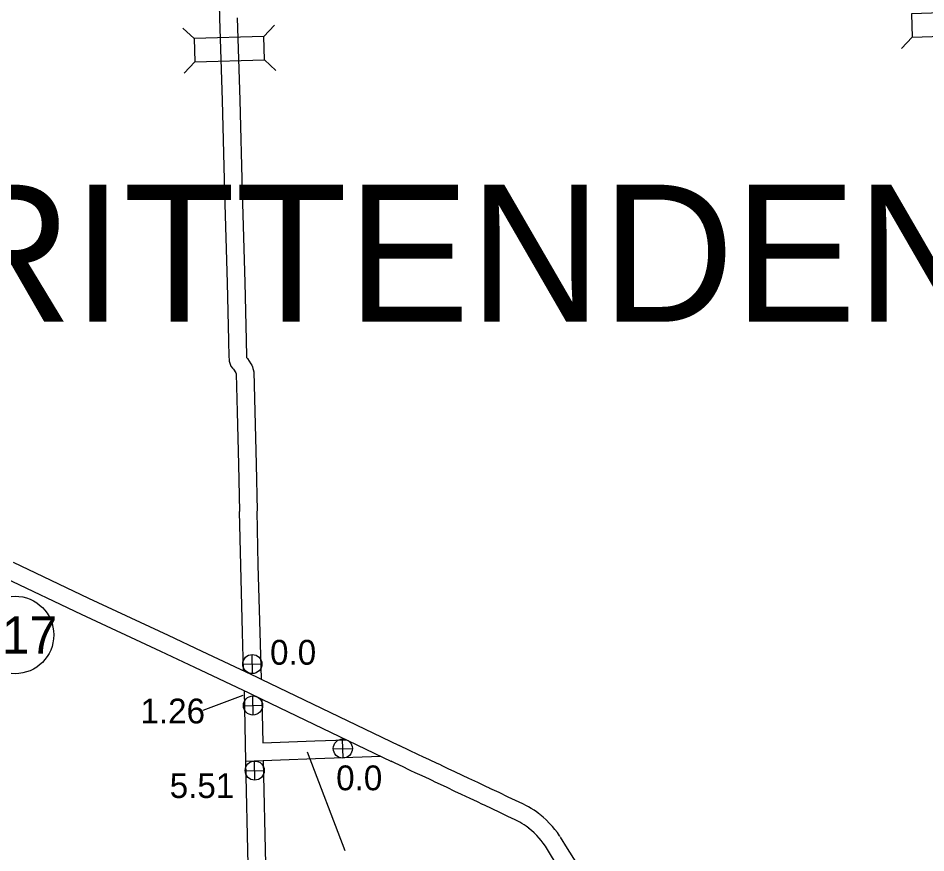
# Model space of a CAD drawing. Extents: x -939622 to -934222, y 1383701 to 1385301.
# Drawn here: x -935601.74 to -935555.37, y 1384438.5 to 1384481.13 of the extents above; entities that cross this region are included whole.
import ezdxf

# ---------------------------------------------------------------- set-up
doc = ezdxf.new("R2010")
doc.units = 0
for name, color, linetype in [('10', 7, 'Continuous'), ('15', 7, 'Continuous'), ('20', 7, 'Continuous'), ('22', 7, 'Continuous'), ('25', 7, 'Continuous'), ('26', 7, 'Continuous'), ('27', 7, 'Continuous'), ('Default', 7, 'Continuous')]:
    doc.layers.add(name, color=color, linetype=linetype)

msp = doc.modelspace()

# ---------------------------------------------------------------- linework, layer by layer
at = {"layer": '10'}
for points in [[(-935591.522, 1384483.911), (-935591.445, 1384481.126), (-935591.319, 1384476.923), (-935591.195, 1384472.216), (-935591.059, 1384467.612), (-935590.984, 1384464.666), (-935590.973, 1384463.822), (-935590.965, 1384463.71), (-935590.956, 1384463.612), (-935590.928, 1384463.517), (-935590.878, 1384463.363), (-935590.789, 1384463.258), (-935590.742, 1384463.2), (-935590.614, 1384463.019), (-935590.612, 1384463.016), (-935590.599, 1384462.974), (-935590.599, 1384462.972), (-935590.552, 1384461.02), (-935590.483, 1384458.338), (-935590.425, 1384455.941)], [(-935590.545, 1384481.152), (-935590.419, 1384476.948), (-935590.295, 1384472.241), (-935590.16, 1384467.637), (-935590.084, 1384464.684), (-935590.074, 1384463.86), (-935590.069, 1384463.8), (-935590.025, 1384463.745), (-935589.842, 1384463.486), (-935589.804, 1384463.412), (-935589.76, 1384463.326), (-935589.741, 1384463.243), (-935589.723, 1384463.187), (-935589.701, 1384463.063), (-935589.652, 1384461.042), (-935589.583, 1384458.361), (-935589.525, 1384455.963)], [(-935590.224, 1384447.816), (-935590.279, 1384449.756), (-935590.369, 1384453.172), (-935590.425, 1384455.943)], [(-935589.312, 1384447.382), (-935589.379, 1384449.781), (-935589.469, 1384453.193), (-935589.525, 1384455.961)], [(-935590.118, 1384443.172), (-935590, 1384437.898), (-935589.923, 1384434.293), (-935589.855, 1384431.533), (-935589.773, 1384427.68), (-935589.672, 1384422.741), (-935589.579, 1384419.733)], [(-935589.218, 1384443.208), (-935589.101, 1384437.917), (-935589.023, 1384434.314), (-935588.955, 1384431.554), (-935588.873, 1384427.699), (-935588.772, 1384422.764), (-935588.695, 1384420.26)]]:
    msp.add_lwpolyline(points, dxfattribs=at)
at = {"layer": '15'}
for points in [[(-935601.994, 1384453.348), (-935598.141, 1384451.501), (-935594.081, 1384449.612), (-935592.347, 1384448.796), (-935589.563, 1384447.491), (-935589.316, 1384447.373)], [(-935602.379, 1384452.534), (-935598.525, 1384450.687), (-935594.462, 1384448.797), (-935592.73, 1384447.981), (-935589.945, 1384446.676), (-935589.285, 1384446.359)], [(-935589.316, 1384447.373), (-935582.281, 1384443.986)], [(-935590.197, 1384446.789), (-935590.118, 1384443.181), (-935586.546, 1384443.322), (-935583.206, 1384443.432)], [(-935589.288, 1384446.354), (-935589.238, 1384444.116), (-935586.579, 1384444.222), (-935584.957, 1384444.275)], [(-935589.285, 1384446.359), (-935582.671, 1384443.175)], [(-935577.622, 1384441.783), (-935577.888, 1384441.915), (-935578.263, 1384442.092), (-935578.708, 1384442.301), (-935579.044, 1384442.456), (-935579.436, 1384442.646), (-935579.772, 1384442.801), (-935580.04, 1384442.93), (-935580.205, 1384443.009), (-935580.341, 1384443.073), (-935580.726, 1384443.251), (-935581.07, 1384443.408), (-935581.283, 1384443.51), (-935581.419, 1384443.575), (-935581.636, 1384443.681), (-935581.923, 1384443.819), (-935582.104, 1384443.898), (-935582.276, 1384443.984)], [(-935578.021, 1384440.977), (-935578.28, 1384441.105), (-935578.647, 1384441.278), (-935579.088, 1384441.485), (-935579.429, 1384441.642), (-935579.821, 1384441.833), (-935580.156, 1384441.987), (-935580.429, 1384442.118), (-935580.591, 1384442.196), (-935580.722, 1384442.257), (-935581.103, 1384442.433), (-935581.451, 1384442.593), (-935581.671, 1384442.698), (-935581.811, 1384442.765), (-935582.028, 1384442.871), (-935582.298, 1384443.001), (-935582.485, 1384443.083), (-935582.676, 1384443.178)], [(-935575.108, 1384440.475), (-935575.259, 1384440.589), (-935575.385, 1384440.675), (-935575.527, 1384440.767), (-935575.674, 1384440.856), (-935575.77, 1384440.906), (-935575.954, 1384441), (-935576.335, 1384441.176), (-935576.701, 1384441.354), (-935577.166, 1384441.583), (-935577.522, 1384441.742), (-935577.647, 1384441.795)], [(-935575.648, 1384439.756), (-935575.785, 1384439.858), (-935575.885, 1384439.927), (-935576.004, 1384440.005), (-935576.115, 1384440.071), (-935576.181, 1384440.106), (-935576.346, 1384440.189), (-935576.721, 1384440.363), (-935577.096, 1384440.545), (-935577.549, 1384440.768), (-935577.881, 1384440.917), (-935577.997, 1384440.966)], [(-935574.049, 1384439.338), (-935574.077, 1384439.377), (-935574.189, 1384439.533), (-935574.316, 1384439.703), (-935574.446, 1384439.855), (-935574.588, 1384440.009), (-935574.769, 1384440.186), (-935574.923, 1384440.325), (-935575.093, 1384440.464)], [(-935574.778, 1384438.812), (-935574.806, 1384438.851), (-935574.914, 1384438.999), (-935575.019, 1384439.14), (-935575.119, 1384439.257), (-935575.234, 1384439.382), (-935575.385, 1384439.53), (-935575.51, 1384439.642), (-935575.663, 1384439.767)], [(-935569.455, 1384432.797), (-935569.674, 1384432.936), (-935569.822, 1384433.035), (-935569.967, 1384433.148), (-935570.075, 1384433.249), (-935570.241, 1384433.401), (-935570.312, 1384433.467), (-935570.403, 1384433.575), (-935570.552, 1384433.753), (-935570.635, 1384433.868), (-935570.811, 1384434.131), (-935572.922, 1384437.529), (-935573.238, 1384438.031), (-935573.676, 1384438.723), (-935574.028, 1384439.308)], [(-935569.938, 1384432.037), (-935570.166, 1384432.183), (-935570.349, 1384432.305), (-935570.551, 1384432.462), (-935570.687, 1384432.589), (-935570.853, 1384432.741), (-935570.965, 1384432.846), (-935571.091, 1384432.995), (-935571.262, 1384433.199), (-935571.374, 1384433.353), (-935571.568, 1384433.643), (-935573.685, 1384437.052), (-935573.999, 1384437.551), (-935574.442, 1384438.25), (-935574.799, 1384438.843)]]:
    msp.add_lwpolyline(points, dxfattribs=at)
at = {"layer": '20'}
for p, q in [((-935592.746, 1384480.085), (-935593.323, 1384480.628)), ((-935589.184, 1384480.191), (-935588.641, 1384480.768)), ((-935556.071, 1384480.159), (-935556.611, 1384479.58)), ((-935589.148, 1384479.004), (-935588.572, 1384478.461)), ((-935592.711, 1384478.897), (-935593.254, 1384478.321))]:
    msp.add_line(p, q, dxfattribs=at)
for points in [[(-935552.551, 1384481.471), (-935556.113, 1384481.346), (-935556.071, 1384480.159), (-935552.509, 1384480.284)], [(-935592.711, 1384478.897), (-935589.148, 1384479.004), (-935589.184, 1384480.191), (-935592.746, 1384480.085)]]:
    msp.add_lwpolyline(points, close=True, dxfattribs=at)
at = {"layer": '22'}
msp.add_line((-935585.037, 1384438.611), (-935586.955, 1384443.651), dxfattribs=at)
at = {"layer": '25'}
msp.add_line((-935592.287, 1384445.792), (-935590.239, 1384446.556), dxfattribs=at)
at = {"layer": '26'}
for p, q in [((-935589.764, 1384447.655), (-935589.786, 1384448.632)), ((-935590.263, 1384448.132), (-935589.287, 1384448.155)), ((-935589.73, 1384445.541), (-935589.752, 1384446.517)), ((-935590.229, 1384446.018), (-935589.253, 1384446.041)), ((-935585.14, 1384443.339), (-935585.163, 1384444.316)), ((-935585.64, 1384443.816), (-935584.663, 1384443.839)), ((-935589.641, 1384442.215), (-935589.664, 1384443.192)), ((-935590.141, 1384442.692), (-935589.164, 1384442.715))]:
    msp.add_line(p, q, dxfattribs=at)
for centre in [(-935589.775, 1384448.144), (-935589.741, 1384446.029), (-935585.151, 1384443.827), (-935589.653, 1384442.704)]:
    msp.add_circle(centre, 0.488, dxfattribs=at)
at = {"layer": '27'}
msp.add_circle((-935601.896, 1384449.631), 1.98, dxfattribs=at)

# ---------------------------------------------------------------- texts
at = {"layer": '25'}
for s, p in [('0.0', (-935588.868, 1384448.111)), ('1.26', (-935595.488, 1384445.113)), ('0.0', (-935585.493, 1384441.698)), ('5.51', (-935593.994, 1384441.303))]:
    msp.add_text(s, height=1.2672, dxfattribs=at).set_placement(p)
at = {"layer": '27'}
msp.add_text('17', height=1.9008, dxfattribs=at).set_placement((-935602.569, 1384448.681))
at = {"layer": 'Default'}
msp.add_text('CRITTENDEN', height=7, dxfattribs=at).set_placement((-935612.487, 1384465.628))

doc.saveas('drawing.dxf')
